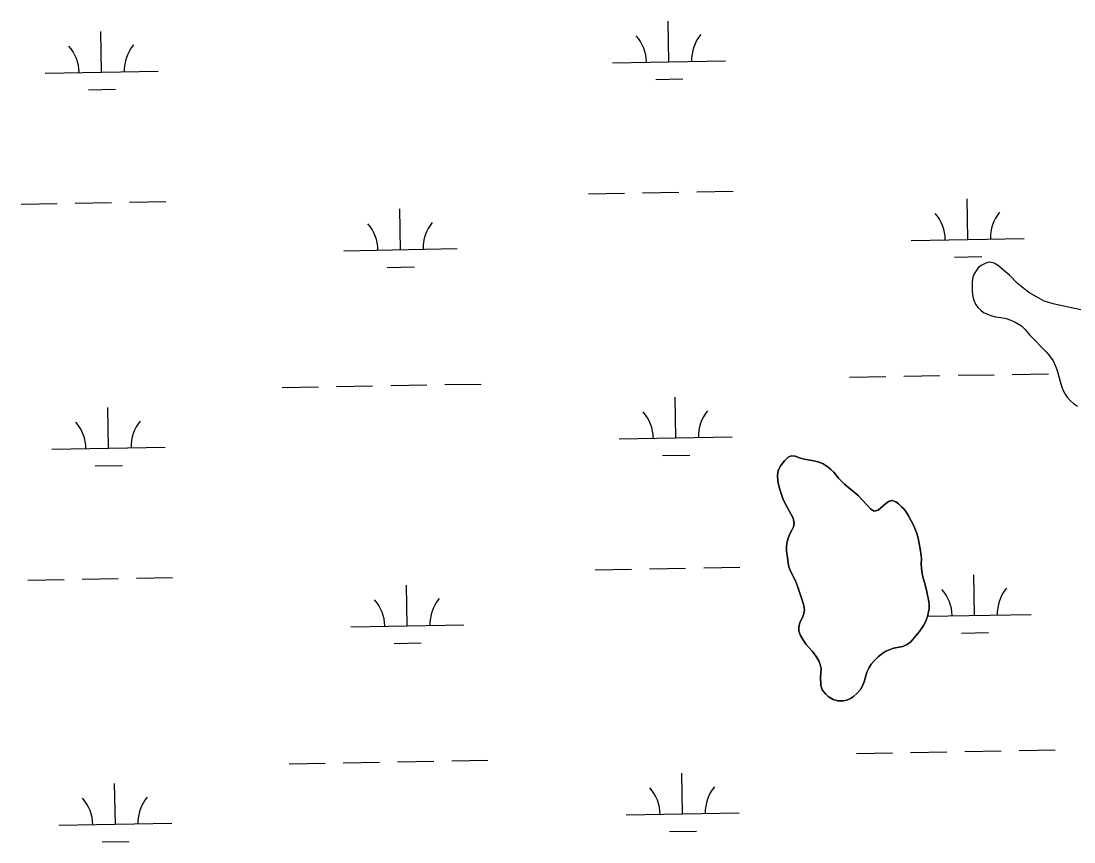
# Model space of a CAD drawing. Extents: x 3957609 to 3995875, y 234277 to 260273.
# Drawn here: x 3976470 to 3977401, y 245793 to 246519 of the extents above; entities that cross this region are included whole.
import ezdxf

# ---------------------------------------------------------------- set-up
doc = ezdxf.new("R2010")
doc.units = 0
doc.layers.add('V-TOPO-SHOR', color=7, linetype='Continuous')
doc.layers.add('V-WETL-SWMP', color=7, linetype='Continuous')

msp = doc.modelspace()

# ---------------------------------------------------------------- linework, layer by layer
at = {"layer": 'V-TOPO-SHOR'}
for points in [[(3977411.061, 246262.844), (3977383.563, 246268.839), (3977379.616, 246269.908), (3977374.666, 246271.612), (3977370.345, 246273.694), (3977360.947, 246279.191), (3977353.57, 246284.895), (3977350.805, 246287.264), (3977344.067, 246294.123), (3977340.77, 246297.124), (3977334.089, 246302.584), (3977330.239, 246305.047), (3977326.522, 246305.879), (3977322.936, 246305.076), (3977318.709, 246302.885), (3977316.27, 246300.898), (3977314.369, 246298.44), (3977312.696, 246295.59), (3977311.568, 246292.731), (3977310.73, 246288.624), (3977310.916, 246279.996), (3977311.551, 246275.558), (3977312.28, 246272.361), (3977313.861, 246268.843), (3977315.84, 246265.939), (3977318.525, 246263.489), (3977320.904, 246261.591), (3977324.3, 246259.832), (3977328.242, 246258.453), (3977331.495, 246257.708), (3977336.225, 246257.093), (3977340.874, 246256.172), (3977345.05, 246254.712), (3977348.831, 246252.948), (3977354.533, 246249.602), (3977357.523, 246246.761), (3977361.952, 246241.49), (3977376.424, 246226.672), (3977378.41, 246224.389), (3977382.447, 246218.736), (3977384.112, 246215.603), (3977385.754, 246211.073), (3977389.301, 246198.51), (3977390.268, 246195.545), (3977391.693, 246191.949), (3977393.051, 246189.208), (3977394.958, 246186.618), (3977397.864, 246183.468), (3977400.625, 246180.941), (3977404.166, 246178.634)], [(3977265.84, 246046.502), (3977266.106, 246043.464), (3977265.887, 246039.035), (3977265.981, 246034.912), (3977266.62, 246030.623), (3977267.415, 246026.413), (3977268.902, 246021.723), (3977270.818, 246014.385), (3977272.483, 246005.959), (3977272.83, 246002.92), (3977272.778, 245999.42), (3977271.277, 245992.52), (3977269.743, 245988.576), (3977267.898, 245984.713), (3977266.147, 245981.938), (3977264.007, 245979.17), (3977256.564, 245970.257), (3977253.496, 245967.811), (3977249.505, 245966.159), (3977241.315, 245964.487), (3977238.266, 245963.521), (3977234.509, 245961.942), (3977230.819, 245959.507), (3977227.749, 245956.986), (3977224.355, 245953.688), (3977221.433, 245950.465), (3977219.6, 245947.536), (3977217.753, 245943.44), (3977215.449, 245934.841), (3977213.917, 245931.13), (3977212.004, 245927.89), (3977209.395, 245924.971), (3977205.688, 245921.526), (3977203.099, 245920.009), (3977200.048, 245918.731), (3977196.693, 245918.08), (3977192.106, 245918.145), (3977187.844, 245919.218), (3977183.527, 245921.926), (3977180.993, 245924.218), (3977178.167, 245927.759), (3977177.133, 245931.584), (3977176.776, 245939.213), (3977177.137, 245942.475), (3977177.274, 245946.594), (3977176.471, 245950.262), (3977175.117, 245953.393), (3977172.762, 245957.317), (3977169.713, 245961.561), (3977164.126, 245967.865), (3977161.611, 245971.324), (3977158.951, 245975.641), (3977157.605, 245979.471), (3977157.583, 245983.284), (3977158.418, 245987.237), (3977160.419, 245991.019), (3977161.705, 245993.956), (3977162.549, 245998.456), (3977161.765, 246003.367), (3977156.397, 246019.39), (3977154.597, 246024.006), (3977150.517, 246032.231), (3977148.713, 246036.536), (3977147.986, 246040.124), (3977147.23, 246046.903), (3977146.579, 246050.333), (3977146.478, 246054.147), (3977146.917, 246057.485), (3977148.147, 246061.978), (3977149.921, 246066.23), (3977151.439, 246068.931), (3977152.882, 246072.022), (3977153.474, 246075.202), (3977152.524, 246079.415), (3977145.626, 246091.805), (3977143.367, 246096.973), (3977141.059, 246104.083), (3977139.953, 246108.222), (3977139.077, 246112.201), (3977138.606, 246117.264), (3977139.374, 246121.841), (3977141.536, 246126.245), (3977144.785, 246130.24), (3977148.022, 246133.617), (3977150.838, 246134.82), (3977154.41, 246134.301), (3977158.201, 246132.847), (3977162.307, 246131.854), (3977170.839, 246130.175), (3977175.566, 246129.016), (3977179.123, 246127.488), (3977183.359, 246124.549), (3977185.743, 246122.646), (3977188.352, 246120.197), (3977192.63, 246114.845), (3977197.84, 246109.56), (3977210.142, 246099.657), (3977221.089, 246087.443), (3977224.171, 246085.608), (3977227.841, 246086.489), (3977234.385, 246092.616)], [(3977234.385, 246092.616), (3977237.371, 246094.673), (3977240.49, 246095.172), (3977243.429, 246093.964), (3977245.812, 246092.139), (3977248.419, 246089.612), (3977250.566, 246087.402), (3977252.704, 246084.572), (3977254.607, 246081.744), (3977259.376, 246072.808), (3977261.844, 246066.005), (3977263.028, 246061.788), (3977264.992, 246052.349), (3977265.84, 246046.502)]]:
    msp.add_lwpolyline(points, dxfattribs=at)
at = {"layer": 'V-WETL-SWMP'}
for p, q in [((3977042.658, 246483.215), (3977042.004, 246519.209)), ((3976540.833, 246474.09), (3976540.179, 246510.084)), ((3976992.667, 246482.306), (3977092.65, 246484.124)), ((3976490.842, 246473.181), (3976590.825, 246474.999)), ((3977030.941, 246467.568), (3977054.937, 246468.005)), ((3976529.116, 246458.444), (3976553.112, 246458.88)), ((3976971.361, 246366.467), (3977003.356, 246367.049)), ((3977019.353, 246367.34), (3977051.348, 246367.922)), ((3977067.345, 246368.213), (3977099.34, 246368.794)), ((3977306.994, 246326.133), (3977306.339, 246362.127)), ((3976469.536, 246357.343), (3976501.531, 246357.924)), ((3976517.528, 246358.215), (3976549.523, 246358.797)), ((3976565.52, 246359.088), (3976597.515, 246359.67)), ((3976805.169, 246317.008), (3976804.514, 246353.002)), ((3977257.002, 246325.224), (3977356.986, 246327.042)), ((3976755.177, 246316.099), (3976855.161, 246317.917)), ((3977295.276, 246310.486), (3977319.273, 246310.922)), ((3976793.451, 246301.361), (3976817.447, 246301.798)), ((3977202.351, 246204.139), (3977234.345, 246204.721)), ((3977250.343, 246205.012), (3977282.337, 246205.593)), ((3977298.335, 246205.884), (3977330.329, 246206.466)), ((3977346.327, 246206.757), (3977378.321, 246207.339)), ((3976700.525, 246195.014), (3976732.52, 246195.596)), ((3976748.518, 246195.887), (3976780.512, 246196.469)), ((3976796.51, 246196.76), (3976828.504, 246197.341)), ((3976844.502, 246197.632), (3976876.496, 246198.214)), ((3977048.707, 246150.595), (3977048.052, 246186.589)), ((3976546.882, 246141.47), (3976546.227, 246177.464)), ((3976998.715, 246149.686), (3977098.698, 246151.504)), ((3976496.89, 246140.561), (3976596.873, 246142.379)), ((3977036.989, 246134.948), (3977060.985, 246135.385)), ((3976535.164, 246125.824), (3976559.16, 246126.26)), ((3977025.401, 246034.72), (3977057.396, 246035.302)), ((3977073.393, 246035.593), (3977105.388, 246036.174)), ((3976475.584, 246024.723), (3976507.579, 246025.304)), ((3976523.576, 246025.595), (3976555.571, 246026.177)), ((3976571.568, 246026.468), (3976603.563, 246027.05)), ((3976977.409, 246033.847), (3977009.404, 246034.429)), ((3977313.042, 245993.513), (3977312.388, 246029.507)), ((3976811.217, 245984.388), (3976810.562, 246020.382)), ((3977271.329, 245992.754), (3977363.034, 245994.422)), ((3976761.225, 245983.479), (3976861.209, 245985.297)), ((3977301.325, 245977.866), (3977325.321, 245978.302)), ((3976799.499, 245968.741), (3976823.496, 245969.178)), ((3977208.399, 245871.519), (3977240.393, 245872.101)), ((3977256.391, 245872.392), (3977288.385, 245872.973)), ((3977304.383, 245873.264), (3977336.377, 245873.846)), ((3977352.375, 245874.137), (3977384.369, 245874.719)), ((3976706.574, 245862.394), (3976738.568, 245862.976)), ((3976754.566, 245863.267), (3976786.56, 245863.849)), ((3976802.558, 245864.14), (3976834.552, 245864.721)), ((3976850.55, 245865.012), (3976882.544, 245865.594)), ((3977054.755, 245817.975), (3977054.1, 245853.969)), ((3976552.93, 245808.85), (3976552.275, 245844.844)), ((3977004.763, 245817.066), (3977104.746, 245818.884)), ((3976502.938, 245807.941), (3976602.921, 245809.759)), ((3977043.037, 245802.328), (3977067.033, 245802.765)), ((3976541.212, 245793.204), (3976565.208, 245793.64))]:
    msp.add_line(p, q, dxfattribs=at)
for points in [[(3977411.062, 246262.845), (3977383.563, 246268.839), (3977379.616, 246269.907), (3977374.667, 246271.611), (3977370.346, 246273.694), (3977360.946, 246279.192), (3977353.569, 246284.894), (3977350.806, 246287.265), (3977344.068, 246294.123), (3977340.77, 246297.124), (3977334.089, 246302.583), (3977330.24, 246305.047), (3977326.522, 246305.878), (3977322.936, 246305.076), (3977318.708, 246302.884), (3977316.27, 246300.899), (3977314.369, 246298.44), (3977312.696, 246295.589), (3977311.567, 246292.73), (3977310.73, 246288.624), (3977310.916, 246279.996), (3977311.551, 246275.558), (3977312.281, 246272.361), (3977313.862, 246268.842), (3977315.84, 246265.938), (3977318.524, 246263.49), (3977320.905, 246261.59), (3977324.299, 246259.832), (3977328.242, 246258.453), (3977331.495, 246257.707), (3977336.226, 246257.094), (3977340.875, 246256.172), (3977345.05, 246254.712), (3977348.831, 246252.948), (3977354.533, 246249.602), (3977357.522, 246246.761), (3977361.953, 246241.49), (3977376.424, 246226.672), (3977378.411, 246224.389), (3977382.447, 246218.736), (3977384.111, 246215.603), (3977385.755, 246211.073), (3977389.302, 246198.511), (3977390.269, 246195.544), (3977391.693, 246191.949), (3977393.052, 246189.209), (3977394.957, 246186.617), (3977397.864, 246183.467), (3977400.625, 246180.94), (3977404.166, 246178.635)], [(3977265.839, 246046.502), (3977264.991, 246052.348), (3977263.028, 246061.788), (3977261.845, 246066.005), (3977259.377, 246072.808), (3977254.606, 246081.744), (3977252.703, 246084.572), (3977250.566, 246087.403), (3977248.42, 246089.612), (3977245.812, 246092.139), (3977243.428, 246093.963), (3977240.49, 246095.172), (3977237.371, 246094.673), (3977234.385, 246092.616), (3977227.841, 246086.489), (3977224.172, 246085.609), (3977221.088, 246087.443), (3977210.142, 246099.658), (3977197.841, 246109.559), (3977192.629, 246114.846), (3977188.351, 246120.197), (3977185.742, 246122.646), (3977183.358, 246124.548), (3977179.123, 246127.487), (3977175.567, 246129.016), (3977170.839, 246130.174), (3977162.308, 246131.854), (3977158.2, 246132.847), (3977154.41, 246134.302), (3977150.839, 246134.82), (3977148.022, 246133.617), (3977144.784, 246130.241), (3977141.537, 246126.244), (3977139.373, 246121.842), (3977138.606, 246117.264), (3977139.077, 246112.201), (3977139.953, 246108.222), (3977141.059, 246104.083), (3977143.367, 246096.972), (3977145.626, 246091.805), (3977152.524, 246079.416), (3977153.474, 246075.202), (3977152.883, 246072.021), (3977151.438, 246068.931), (3977149.921, 246066.231), (3977148.148, 246061.979), (3977146.916, 246057.485), (3977146.479, 246054.147), (3977146.579, 246050.334), (3977147.229, 246046.902), (3977147.986, 246040.124), (3977148.712, 246036.536), (3977150.516, 246032.232), (3977154.597, 246024.006), (3977156.397, 246019.39), (3977161.764, 246003.367), (3977162.548, 245998.456), (3977161.705, 245993.957), (3977160.418, 245991.02), (3977158.419, 245987.237), (3977157.583, 245983.283), (3977157.606, 245979.471), (3977158.95, 245975.64), (3977161.61, 245971.324), (3977164.126, 245967.865), (3977169.713, 245961.561), (3977172.762, 245957.317), (3977175.117, 245953.393), (3977176.471, 245950.263), (3977177.274, 245946.595), (3977177.136, 245942.475), (3977176.777, 245939.213), (3977177.133, 245931.585), (3977178.167, 245927.759), (3977180.993, 245924.218), (3977183.527, 245921.926), (3977187.843, 245919.218), (3977192.105, 245918.145), (3977196.694, 245918.079), (3977200.048, 245918.73), (3977203.1, 245920.008), (3977205.688, 245921.526), (3977209.394, 245924.972), (3977212.003, 245927.89), (3977213.917, 245931.129), (3977215.449, 245934.84), (3977217.752, 245943.44), (3977219.6, 245947.536), (3977221.432, 245950.465), (3977224.356, 245953.689), (3977227.749, 245956.985), (3977230.819, 245959.507), (3977234.51, 245961.942), (3977238.266, 245963.521), (3977241.314, 245964.488), (3977249.505, 245966.158), (3977253.496, 245967.811), (3977256.565, 245970.256), (3977264.006, 245979.17), (3977266.146, 245981.939), (3977267.898, 245984.714)], [(3977267.898, 245984.714), (3977269.743, 245988.576), (3977271.278, 245992.521), (3977272.778, 245999.421), (3977272.829, 246002.921), (3977272.484, 246005.959), (3977270.818, 246014.384), (3977268.902, 246021.723), (3977267.414, 246026.412), (3977266.62, 246030.623), (3977265.982, 246034.911), (3977265.886, 246039.034), (3977266.106, 246043.465), (3977265.839, 246046.502)]]:
    msp.add_lwpolyline(points, dxfattribs=at)
for centre, start, end in [((3976987.416, 246482.685), 0.269879, 41.813537), ((3977097.884, 246484.694), 140.269876, 181.813534), ((3976485.591, 246473.561), 0.269879, 41.813537), ((3976596.059, 246475.569), 140.269876, 181.813534), ((3977251.752, 246325.603), 0.269879, 41.813537), ((3977362.219, 246327.612), 140.269876, 181.813534), ((3976749.926, 246316.478), 0.269879, 41.813537), ((3976860.394, 246318.487), 140.269876, 181.813534), ((3977103.932, 246152.074), 140.269876, 181.813534), ((3976602.107, 246142.949), 140.269876, 181.813534), ((3976993.464, 246150.065), 0.269879, 41.813537), ((3976491.639, 246140.941), 0.269879, 41.813537), ((3977257.8, 245992.983), 0.269879, 41.813537), ((3977368.267, 245994.992), 140.269876, 181.813534), ((3976755.975, 245983.858), 0.269879, 41.813537), ((3976866.442, 245985.867), 140.269876, 181.813534), ((3976999.512, 245817.445), 0.269879, 41.813537), ((3977109.98, 245819.454), 140.269876, 181.813534), ((3976497.687, 245808.321), 0.269879, 41.813537), ((3976608.155, 245810.329), 140.269876, 181.813534)]:
    msp.add_arc(centre, 35.246, start, end, dxfattribs=at)

doc.saveas('drawing.dxf')
